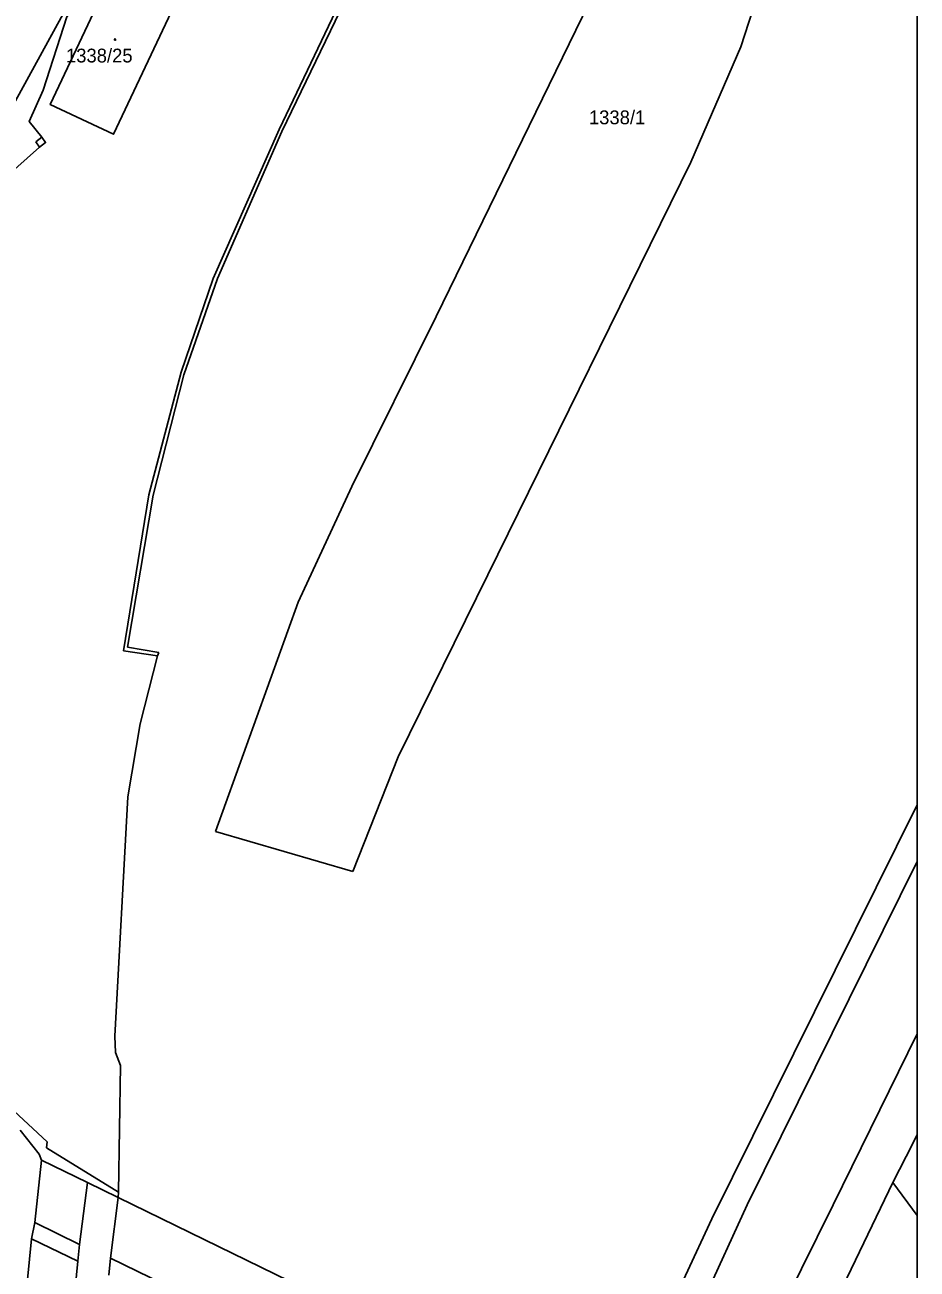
# Model space of a CAD drawing. Extents: x -598934 to -598196, y -1162208 to -1161502.
# Drawn here: x -598305.5 to -598195.6, y -1161757.9 to -1161604.5 of the extents above; entities that cross this region are included whole.
import ezdxf

# ---------------------------------------------------------------- set-up
doc = ezdxf.new("R2010")
doc.units = 0
for name, color, linetype in [('KN_CAR_KR', 7, 'Continuous'), ('KN_KULTURY', 7, 'Continuous'), ('KN_PARC_CIS_POZ', 7, 'Continuous'), ('KN_PARC_CIS_STAV', 7, 'Continuous'), ('KN_PARC_PLOCHA', 7, 'Continuous'), ('parcely_l', 7, 'Continuous')]:
    doc.layers.add(name, color=color, linetype=linetype)

msp = doc.modelspace()

# ---------------------------------------------------------------- linework, layer by layer
at = {"layer": 'KN_CAR_KR'}
for points in [[(-598258.12, -1161583.66), (-598274.19, -1161617.38)], [(-598257.74, -1161584.17), (-598273.86, -1161617.64)], [(-598213.74, -1161596.25), (-598217.31, -1161607.19)], [(-598254.85, -1161640.43), (-598236, -1161601.77)], [(-598217.31, -1161607.19), (-598223.44, -1161621.4)], [(-598303.48, -1161618.34), (-598304.21, -1161618.92)], [(-598274.19, -1161617.38), (-598282.36, -1161635.77)], [(-598273.86, -1161617.64), (-598281.82, -1161635.77)], [(-598304.21, -1161618.92), (-598303.76, -1161619.55)], [(-598223.44, -1161621.4), (-598248.47, -1161672.32)], [(-598282.36, -1161635.77), (-598286.29, -1161647.3)], [(-598281.82, -1161635.77), (-598285.97, -1161647.65)], [(-598265.24, -1161661.4), (-598254.85, -1161640.43)], [(-598286.29, -1161647.3), (-598290.26, -1161662.45)], [(-598285.97, -1161647.65), (-598289.72, -1161662.48)], [(-598271.88, -1161675.66), (-598265.24, -1161661.4)], [(-598290.26, -1161662.45), (-598293.39, -1161681.68)], [(-598289.72, -1161662.48), (-598292.9, -1161681.23)], [(-598248.47, -1161672.32), (-598259.54, -1161694.75)], [(-598282.05, -1161703.94), (-598271.88, -1161675.66)], [(-598292.9, -1161681.23), (-598289.04, -1161681.87)], [(-598293.39, -1161681.68), (-598289.21, -1161682.3)], [(-598289.21, -1161682.3), (-598291.35, -1161690.69)], [(-598289.04, -1161681.87), (-598289.21, -1161682.3)], [(-598291.35, -1161690.69), (-598292.88, -1161699.67)], [(-598259.54, -1161694.75), (-598265.13, -1161708.88)], [(-598292.88, -1161699.67), (-598294.46, -1161729.18)], [(-598265.13, -1161708.88), (-598282.05, -1161703.94)], [(-598195.56, -1161707.66), (-598216.5, -1161750)], [(-598294.37, -1161731.21), (-598294.46, -1161729.18)], [(-598205.9, -1161750), (-598195.56, -1161728.91)], [(-598294.37, -1161731.21), (-598293.77, -1161732.8)], [(-598293.77, -1161732.8), (-598294.03, -1161748.44)], [(-598307.47, -1161737.89), (-598302.81, -1161742.23)], [(-598306.13, -1161740.78), (-598303.77, -1161743.74)], [(-598302.81, -1161742.23), (-598302.87, -1161742.97)], [(-598302.87, -1161742.97), (-598294.03, -1161748.44)], [(-598303.51, -1161744.5), (-598304.31, -1161752.19)], [(-598303.77, -1161743.74), (-598303.51, -1161744.5)], [(-598303.51, -1161744.5), (-598297.83, -1161747.26)], [(-598297.83, -1161747.26), (-598298.8, -1161754.87)], [(-598297.83, -1161747.26), (-598294.04, -1161749.08)], [(-598294.04, -1161749.08), (-598294.99, -1161756.56)], [(-598294.03, -1161748.44), (-598294.04, -1161749.08)], [(-598294.04, -1161749.08), (-598239.45, -1161775.78)], [(-598205.9, -1161750), (-598233.27, -1161805.34)], [(-598216.5, -1161750), (-598221.81, -1161761.59)], [(-598304.31, -1161752.19), (-598304.72, -1161754.21)], [(-598304.31, -1161752.19), (-598298.8, -1161754.87)], [(-598304.72, -1161754.21), (-598305.52, -1161762.14)], [(-598304.72, -1161754.21), (-598299.04, -1161756.95)], [(-598298.8, -1161754.87), (-598299.04, -1161756.95)], [(-598294.99, -1161756.56), (-598295.19, -1161758.67)], [(-598294.99, -1161756.56), (-598242.66, -1161782.11)], [(-598299.04, -1161756.95), (-598299.79, -1161764.96)]]:
    msp.add_lwpolyline(points, dxfattribs=at)
at = {"layer": 'KN_KULTURY'}
for radius in [0.09, 0.0398]:
    msp.add_circle((-598294.43, -1161606.3), radius, dxfattribs=at)
at = {"layer": 'KN_PARC_PLOCHA'}
for points in [[(-598277.75, -1161561.08), (-598281.57, -1161567.88), (-598322.97, -1161643.5), (-598335.08, -1161630.46), (-598341.18, -1161623.85), (-598341.89, -1161623.08), (-598366.15, -1161596.79), (-598369.55, -1161593.36), (-598370.8, -1161592.1), (-598388.6, -1161574.13), (-598387.95, -1161573.46), (-598388.28, -1161573.14), (-598383.48, -1161567.99), (-598383.11, -1161568.33), (-598344.06, -1161526.26), (-598344.5, -1161525.85), (-598334.36, -1161514.94), (-598333.97, -1161515.3), (-598333.3, -1161514.67), (-598325, -1161522.8), (-598316.62, -1161529.5), (-598303.99, -1161539.63), (-598291.69, -1161549.87)], [(-598276.66, -1161561.96), (-598277.2, -1161562.77), (-598286.62, -1161581.38), (-598287.78, -1161580.83), (-598287.97, -1161581.19), (-598288.46, -1161581.06), (-598299.23, -1161601.96), (-598300.37, -1161603.49), (-598303.28, -1161612.54), (-598305.02, -1161616.39), (-598303.48, -1161618.34), (-598302.99, -1161619), (-598303.76, -1161619.55), (-598307.93, -1161623.3), (-598308.55, -1161623.92), (-598308.49, -1161628.62), (-598314.24, -1161648.01), (-598315.37, -1161653.13), (-598323.26, -1161644.05), (-598322.97, -1161643.5), (-598281.57, -1161567.88), (-598277.75, -1161561.08)], [(-598287.16, -1161602.13), (-598294.61, -1161617.97), (-598302.42, -1161614.31), (-598294.97, -1161598.42)], [(-598287.16, -1161602.13), (-598294.97, -1161598.42), (-598302.42, -1161614.31), (-598294.61, -1161617.97)], [(-598195.56, -1161741.36), (-598196.92, -1161744.05), (-598198.54, -1161747.25), (-598205.22, -1161761.08), (-598224.02, -1161800.44), (-598229.26, -1161804.97), (-598230.88, -1161806.47), (-598233.27, -1161805.34), (-598241.41, -1161801.48), (-598244.3, -1161800.11), (-598241.25, -1161794.31), (-598233.81, -1161779.13), (-598230.6, -1161772.67), (-598220.86, -1161751.71), (-598195.56, -1161700.65)], [(-598195.56, -1161751.33), (-598198.54, -1161747.25), (-598196.92, -1161744.05), (-598195.56, -1161741.36)], [(-598195.56, -1161751.33), (-598195.56, -1161759.97), (-598196.64, -1161762.77), (-598200.89, -1161775.19), (-598216.12, -1161804.81), (-598216.98, -1161806.75), (-598217.48, -1161809.08), (-598224.02, -1161800.44), (-598205.22, -1161761.08), (-598198.54, -1161747.25)]]:
    msp.add_lwpolyline(points, close=True, dxfattribs=at)
for points in [[(-598195.56, -1161566.03), (-598195.56, -1161700.65), (-598220.86, -1161751.71), (-598230.6, -1161772.67)], [(-598307.93, -1161623.3), (-598303.76, -1161619.55), (-598302.99, -1161619), (-598303.48, -1161618.34), (-598305.02, -1161616.39), (-598303.28, -1161612.54), (-598300.37, -1161603.49)]]:
    msp.add_lwpolyline(points, dxfattribs=at)
at = {"layer": 'parcely_l'}
for points in [[(-598322.97, -1161643.5), (-598281.57, -1161567.88), (-598277.75, -1161561.08)], [(-598315.37, -1161653.13), (-598314.24, -1161648.01), (-598308.49, -1161628.62), (-598308.55, -1161623.92), (-598307.93, -1161623.3), (-598303.76, -1161619.55), (-598302.99, -1161619), (-598303.48, -1161618.34), (-598305.02, -1161616.39), (-598303.28, -1161612.54), (-598300.37, -1161603.49), (-598299.23, -1161601.96), (-598288.46, -1161581.06), (-598287.97, -1161581.19), (-598287.78, -1161580.83), (-598286.62, -1161581.38), (-598277.2, -1161562.77), (-598276.66, -1161561.96)], [(-598195.56, -1161566.03), (-598195.56, -1161700.65)], [(-598287.16, -1161602.13), (-598294.97, -1161598.42), (-598302.42, -1161614.31), (-598294.61, -1161617.97), (-598287.16, -1161602.13)], [(-598195.56, -1161700.65), (-598220.86, -1161751.71), (-598230.6, -1161772.67), (-598233.81, -1161779.13), (-598241.25, -1161794.31), (-598244.3, -1161800.11)], [(-598195.56, -1161700.65), (-598195.56, -1161741.36)], [(-598198.54, -1161747.25), (-598196.92, -1161744.05), (-598195.56, -1161741.36)], [(-598195.56, -1161741.36), (-598195.56, -1161751.33)], [(-598224.02, -1161800.44), (-598205.22, -1161761.08), (-598198.54, -1161747.25)], [(-598198.54, -1161747.25), (-598195.56, -1161751.33)], [(-598195.56, -1161751.33), (-598195.56, -1161759.97)]]:
    msp.add_lwpolyline(points, dxfattribs=at)

# ---------------------------------------------------------------- texts
at = {"layer": 'KN_PARC_CIS_POZ'}
msp.add_text('1338/1', height=1.7, dxfattribs=at).set_placement((-598236.02, -1161616.74))
at = {"layer": 'KN_PARC_CIS_STAV'}
msp.add_text('1338/25', height=1.7, dxfattribs=at).set_placement((-598300.49, -1161609.12))

doc.saveas('drawing.dxf')
